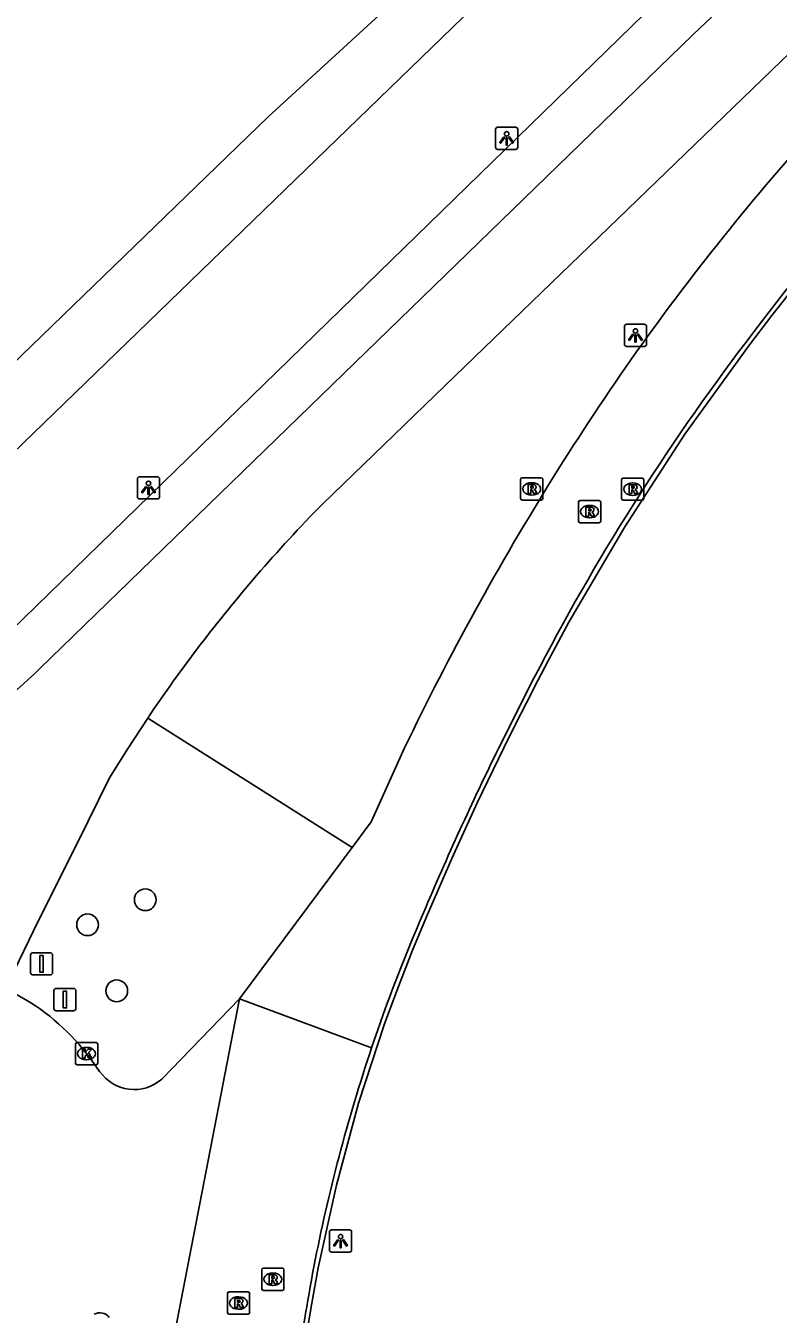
# Model space of a CAD drawing. Extents: x 155018 to 156648, y 383980 to 385733.
# Drawn here: x 155711.7 to 155745.6, y 384474.5 to 384532.5 of the extents above; entities that cross this region are included whole.
import ezdxf

# ---------------------------------------------------------------- set-up
doc = ezdxf.new("R2010")
doc.units = 0
for name, color, linetype in [('IMGEO_Berm_groen', 7, 'Continuous'), ('IMGEO_Boom', 7, 'Continuous'), ('IMGEO_Fietspad_gesloten', 7, 'Continuous'), ('IMGEO_Groenvoorziening', 7, 'Continuous'), ('IMGEO_Kolk', 7, 'Continuous'), ('IMGEO_Lichtpunt', 7, 'Continuous'), ('IMGEO_Lijnafwatering', 7, 'Continuous'), ('IMGEO_Rijbaan_lokaal_gesloten', 7, 'Continuous'), ('IMGEO_Rioolput', 7, 'Continuous'), ('IMGEO_Verkeersbordpaal', 7, 'Continuous'), ('IMGEO_Voetpad_gesloten', 7, 'Continuous'), ('IMGEO_Waterloop', 7, 'Continuous')]:
    doc.layers.add(name, color=color, linetype=linetype)

msp = doc.modelspace()

# ---------------------------------------------------------------- linework, layer by layer
at = {"layer": 'IMGEO_Berm_groen'}
msp.add_lwpolyline([(155717.197, 384501.344), (155726.392, 384495.522)], dxfattribs=at)
at = {"layer": 'IMGEO_Boom'}
for centre in [(155717.087, 384493.173), (155714.492, 384492.047), (155715.802, 384489.074)]:
    msp.add_circle(centre, 0.489, dxfattribs=at)
at = {"layer": 'IMGEO_Fietspad_gesloten'}
for points in [[(155712.332, 384503.565), (155741.723, 384532.082), (155749.522, 384539.511)], [(155725.068, 384510.986), (155731.029, 384516.74), (155745.687, 384530.89), (155748.791, 384533.887), (155750.106, 384535.114), (155753.081, 384537.891)], [(155710.993, 384489.565), (155712.275, 384492.202), (155714.04, 384495.738), (155715.477, 384498.658), (155716.283, 384499.951), (155717.197, 384501.344)]]:
    msp.add_lwpolyline(points, dxfattribs=at)
for centre, radius, start, end in [((155773.221, 384463.645), 67.527, 135.48727, 139.21629), ((155773.931, 384463.101), 68.42, 139.25975, 146.01718), ((155680.725, 384536.492), 45.642, 306.91551, 313.82864)]:
    msp.add_arc(centre, radius, start, end, dxfattribs=at)
at = {"layer": 'IMGEO_Groenvoorziening'}
msp.add_lwpolyline([(155710.135, 384512.311), (155735.627, 384536.998), (155732.38, 384541.954), (155730.654, 384544.137), (155730.63, 384544.16), (155721.738, 384552.554), (155715.646, 384552.312), (155705.924, 384549.926), (155697.798, 384551.566)], dxfattribs=at)
at = {"layer": 'IMGEO_Kolk'}
for p, q in [((155713.946, 384485.824), (155713.946, 384486.676)), ((155714.021, 384486.75), (155714.873, 384486.75)), ((155714.434, 384486.53), (155714.459, 384486.53)), ((155714.947, 384486.676), (155714.947, 384485.824)), ((155714.873, 384485.75), (155714.021, 384485.75)), ((155714.457, 384485.97), (155714.432, 384485.97))]:
    msp.add_line(p, q, dxfattribs=at)
for points in [[(155713.946, 384485.824), (155713.946, 384486.676)], [(155714.021, 384486.75), (155714.873, 384486.75)], [(155714.267, 384486.45), (155714.39, 384486.45), (155714.39, 384486.299), (155714.52, 384486.45), (155714.684, 384486.45), (155714.538, 384486.299), (155714.691, 384486.05), (155714.539, 384486.05), (155714.454, 384486.214), (155714.39, 384486.147), (155714.39, 384486.05), (155714.267, 384486.05), (155714.267, 384486.45)], [(155714.947, 384486.676), (155714.947, 384485.824)], [(155714.873, 384485.75), (155714.021, 384485.75)]]:
    msp.add_lwpolyline(points, dxfattribs=at)
for centre, start, end in [((155714.023, 384486.674), 91.55205, 178.44795), ((155714.023, 384486.674), 91.55205, 178.44795), ((155714.871, 384486.674), 1.55205, 88.44795), ((155714.871, 384486.674), 1.55205, 88.44795), ((155714.023, 384485.826), 181.55205, 268.44795), ((155714.023, 384485.826), 181.55205, 268.44795), ((155714.871, 384485.826), 271.55205, 358.44795), ((155714.871, 384485.826), 271.55205, 358.44795)]:
    msp.add_arc(centre, 0.0765, start, end, dxfattribs=at)
for centre, major_axis, ratio, start_param, end_param in [((155714.433, 384486.25), (-0.387, 0.002), 0.722429, 4.712389, 7.853982), ((155714.458, 384486.25), (-0.39, 0.002), 0.717154, 1.570796, 4.712389)]:
    msp.add_ellipse(centre, major_axis=major_axis, ratio=ratio, start_param=start_param, end_param=end_param, dxfattribs=at)
at = {"layer": 'IMGEO_Lichtpunt'}
for p, q in [((155733.746, 384527.925), (155732.938, 384527.925)), ((155733.746, 384527.925), (155732.938, 384527.925)), ((155732.844, 384527.83), (155732.844, 384527.023)), ((155732.844, 384527.83), (155732.844, 384527.023)), ((155733.84, 384527.023), (155733.84, 384527.83)), ((155733.84, 384527.023), (155733.84, 384527.83)), ((155732.938, 384526.929), (155733.746, 384526.929)), ((155732.938, 384526.929), (155733.746, 384526.929)), ((155738.639, 384518.963), (155738.639, 384518.156)), ((155738.639, 384518.963), (155738.639, 384518.156)), ((155739.541, 384519.058), (155738.733, 384519.058)), ((155739.541, 384519.058), (155738.733, 384519.058)), ((155739.635, 384518.156), (155739.635, 384518.963)), ((155739.635, 384518.156), (155739.635, 384518.963)), ((155738.733, 384518.062), (155739.541, 384518.062)), ((155738.733, 384518.062), (155739.541, 384518.062)), ((155716.734, 384512.103), (155716.734, 384511.296)), ((155716.734, 384512.103), (155716.734, 384511.296)), ((155717.636, 384512.198), (155716.828, 384512.198)), ((155717.636, 384512.198), (155716.828, 384512.198)), ((155717.73, 384511.296), (155717.73, 384512.103)), ((155717.73, 384511.296), (155717.73, 384512.103)), ((155716.828, 384511.202), (155717.636, 384511.202)), ((155716.828, 384511.202), (155717.636, 384511.202)), ((155725.373, 384478.222), (155725.373, 384477.415)), ((155725.373, 384478.222), (155725.373, 384477.415)), ((155726.275, 384478.317), (155725.467, 384478.317)), ((155726.275, 384478.317), (155725.467, 384478.317)), ((155726.369, 384477.415), (155726.369, 384478.222)), ((155726.369, 384477.415), (155726.369, 384478.222)), ((155725.467, 384477.321), (155726.275, 384477.321)), ((155725.467, 384477.321), (155726.275, 384477.321))]:
    msp.add_line(p, q, dxfattribs=at)
for points in [[(155733.218, 384527.494), (155733.257, 384527.466), (155733.069, 384527.204), (155733.031, 384527.231), (155733.218, 384527.494)], [(155733.32, 384527.446), (155733.367, 384527.446), (155733.367, 384527.124), (155733.32, 384527.124), (155733.32, 384527.446)], [(155733.43, 384527.466), (155733.468, 384527.493), (155733.655, 384527.231), (155733.616, 384527.203), (155733.43, 384527.466)], [(155739.013, 384518.627), (155739.052, 384518.599), (155738.864, 384518.337), (155738.826, 384518.364), (155739.013, 384518.627)], [(155739.115, 384518.579), (155739.162, 384518.579), (155739.162, 384518.257), (155739.115, 384518.257), (155739.115, 384518.579)], [(155739.225, 384518.599), (155739.263, 384518.626), (155739.45, 384518.364), (155739.411, 384518.336), (155739.225, 384518.599)], [(155717.108, 384511.767), (155717.147, 384511.739), (155716.959, 384511.477), (155716.921, 384511.504), (155717.108, 384511.767)], [(155717.21, 384511.719), (155717.257, 384511.719), (155717.257, 384511.397), (155717.21, 384511.397), (155717.21, 384511.719)], [(155717.32, 384511.739), (155717.358, 384511.766), (155717.545, 384511.504), (155717.506, 384511.476), (155717.32, 384511.739)], [(155725.747, 384477.886), (155725.786, 384477.858), (155725.598, 384477.596), (155725.56, 384477.623), (155725.747, 384477.886)], [(155725.849, 384477.838), (155725.896, 384477.838), (155725.896, 384477.516), (155725.849, 384477.516), (155725.849, 384477.838)], [(155725.959, 384477.858), (155725.997, 384477.885), (155726.184, 384477.623), (155726.145, 384477.595), (155725.959, 384477.858)]]:
    msp.add_lwpolyline(points, dxfattribs=at)
for centre in [(155733.343, 384527.628), (155739.138, 384518.761), (155717.233, 384511.901), (155725.872, 384478.02)]:
    msp.add_circle(centre, 0.0994, dxfattribs=at)
for centre, start, end in [((155732.938, 384527.83), 90, 180), ((155732.938, 384527.83), 90, 180), ((155733.746, 384527.83), 0, 90), ((155733.746, 384527.83), 0, 90), ((155732.938, 384527.023), 180, 270), ((155732.938, 384527.023), 180, 270), ((155733.746, 384527.023), 270, 0), ((155733.746, 384527.023), 270, 360), ((155738.733, 384518.963), 90, 180), ((155738.733, 384518.963), 90, 180), ((155739.541, 384518.963), 0, 90), ((155739.541, 384518.963), 0, 90), ((155738.733, 384518.156), 180, 270), ((155738.733, 384518.156), 180, 270), ((155739.541, 384518.156), 270, 0), ((155739.541, 384518.156), 270, 360), ((155716.828, 384512.103), 90, 180), ((155716.828, 384512.103), 90, 180), ((155717.636, 384512.103), 0, 90), ((155717.636, 384512.103), 0, 90), ((155716.828, 384511.296), 180, 270), ((155716.828, 384511.296), 180, 270), ((155717.636, 384511.296), 270, 0), ((155717.636, 384511.296), 270, 360), ((155725.467, 384478.222), 90, 180), ((155725.467, 384478.222), 90, 180), ((155726.275, 384478.222), 0, 90), ((155726.275, 384478.222), 0, 90), ((155725.467, 384477.415), 180, 270), ((155725.467, 384477.415), 180, 270), ((155726.275, 384477.415), 270, 0), ((155726.275, 384477.415), 270, 360)]:
    msp.add_arc(centre, 0.0946, start, end, dxfattribs=at)
at = {"layer": 'IMGEO_Lijnafwatering'}
for points in [[(155747.327, 384522.029), (155746.289, 384520.748), (155745.27, 384519.452), (155744.27, 384518.14), (155741.362, 384514.113), (155738.652, 384509.951), (155736.146, 384505.661)], [(155736.146, 384505.661), (155735.673, 384504.793), (155735.207, 384503.92), (155734.75, 384503.043), (155734.228, 384502.033), (155733.715, 384501.018), (155733.209, 384500), (155732.021, 384497.525), (155730.88, 384495.028), (155729.787, 384492.51), (155729.111, 384490.901), (155728.472, 384489.277), (155727.87, 384487.639)], [(155727.87, 384487.639), (155726.686, 384484.016), (155725.685, 384480.34), (155724.867, 384476.618), (155724.58, 384475.018), (155724.308, 384473.415), (155724.051, 384471.81), (155723.874, 384470.643), (155723.704, 384469.475), (155723.543, 384468.306)]]:
    msp.add_lwpolyline(points, dxfattribs=at)
at = {"layer": 'IMGEO_Rijbaan_lokaal_gesloten'}
for points in [[(155732.986, 384500), (155734.572, 384503.135)], [(155726.392, 384495.522), (155727.247, 384496.671), (155727.472, 384497.168), (155728.753, 384500)], [(155721.326, 384488.72), (155726.392, 384495.522)], [(155717.663, 384469.834), (155721.326, 384488.72)], [(155721.326, 384488.72), (155717.828, 384485.101)], [(155721.326, 384488.72), (155727.269, 384486.511)], [(155715.035, 384485.449), (155714.581, 384486.084), (155714.447, 384486.25)]]:
    msp.add_lwpolyline(points, dxfattribs=at)
for centre, radius, start, end in [((155833.068, 384451.473), 111.238, 133.66183, 143.10125), ((155831.529, 384452.07), 113.364, 137.54351, 144.56312), ((155825.949, 384456.08), 102.781, 142.77229, 152.75369), ((155840.59, 384446.59), 123.926, 144.92791, 148.03275), ((155841.454, 384446.017), 124.963, 148.01966, 154.406), ((155864.065, 384435.679), 146.01, 153.86272, 157.05959), ((155800.608, 384461.841), 77.377, 156.58439, 161.40755), ((155706.613, 384480.165), 9.92, 37.83916, 62.13143), ((155800.093, 384462.043), 76.825, 161.42829, 169.0348), ((155716.586, 384486.519), 1.884, 214.58305, 311.21237), ((155893.532, 384445.49), 171.713, 169.543, 171.16393), ((155715.046, 384474.081), 0.512, 34.94768, 120.45973)]:
    msp.add_arc(centre, radius, start, end, dxfattribs=at)
at = {"layer": 'IMGEO_Rioolput'}
for p, q in [((155733.969, 384511.228), (155733.969, 384512.08)), ((155734.044, 384512.154), (155734.896, 384512.154)), ((155734.457, 384511.934), (155734.482, 384511.934)), ((155734.97, 384512.08), (155734.97, 384511.228)), ((155738.511, 384511.218), (155738.511, 384512.07)), ((155738.586, 384512.144), (155739.438, 384512.144)), ((155738.999, 384511.924), (155739.024, 384511.924)), ((155739.512, 384512.07), (155739.512, 384511.218)), ((155734.896, 384511.154), (155734.044, 384511.154)), ((155734.48, 384511.374), (155734.455, 384511.374)), ((155736.646, 384511.132), (155737.498, 384511.132)), ((155739.438, 384511.144), (155738.586, 384511.144)), ((155739.022, 384511.364), (155738.997, 384511.364)), ((155736.571, 384510.206), (155736.571, 384511.058)), ((155737.059, 384510.912), (155737.084, 384510.912)), ((155737.572, 384511.058), (155737.572, 384510.206)), ((155737.498, 384510.132), (155736.646, 384510.132)), ((155737.082, 384510.352), (155737.057, 384510.352)), ((155722.326, 384475.675), (155722.326, 384476.527)), ((155722.401, 384476.601), (155723.253, 384476.601)), ((155722.814, 384476.381), (155722.839, 384476.381)), ((155723.327, 384476.527), (155723.327, 384475.675)), ((155722.837, 384475.821), (155722.812, 384475.821)), ((155720.782, 384474.606), (155720.782, 384475.458)), ((155720.857, 384475.532), (155721.709, 384475.532)), ((155721.27, 384475.312), (155721.295, 384475.312)), ((155721.783, 384475.458), (155721.783, 384474.606)), ((155723.253, 384475.601), (155722.401, 384475.601)), ((155721.293, 384474.752), (155721.268, 384474.752)), ((155721.709, 384474.532), (155720.857, 384474.532))]:
    msp.add_line(p, q, dxfattribs=at)
for points in [[(155733.969, 384511.228), (155733.969, 384512.08)], [(155734.044, 384512.154), (155734.896, 384512.154)], [(155734.558, 384511.852), (155734.306, 384511.854), (155734.306, 384511.454)], [(155734.484, 384511.773), (155734.43, 384511.773), (155734.43, 384511.692)], [(155734.43, 384511.692), (155734.482, 384511.692)], [(155734.97, 384512.08), (155734.97, 384511.228)], [(155738.511, 384511.218), (155738.511, 384512.07)], [(155738.586, 384512.144), (155739.438, 384512.144)], [(155739.1, 384511.842), (155738.848, 384511.844), (155738.848, 384511.444)], [(155739.026, 384511.763), (155738.972, 384511.763), (155738.972, 384511.682)], [(155738.972, 384511.682), (155739.024, 384511.682)], [(155739.512, 384512.07), (155739.512, 384511.218)], [(155734.896, 384511.154), (155734.044, 384511.154)], [(155734.306, 384511.454), (155734.43, 384511.454), (155734.43, 384511.616), (155734.441, 384511.616)], [(155734.488, 384511.587), (155734.559, 384511.454), (155734.699, 384511.454), (155734.634, 384511.58)], [(155736.646, 384511.132), (155737.498, 384511.132)], [(155739.438, 384511.144), (155738.586, 384511.144)], [(155738.848, 384511.444), (155738.972, 384511.444), (155738.972, 384511.606), (155738.983, 384511.606)], [(155739.03, 384511.577), (155739.101, 384511.444), (155739.241, 384511.444), (155739.176, 384511.57)], [(155736.571, 384510.206), (155736.571, 384511.058)], [(155737.16, 384510.83), (155736.908, 384510.832), (155736.908, 384510.432)], [(155736.908, 384510.432), (155737.032, 384510.432), (155737.032, 384510.594), (155737.043, 384510.594)], [(155737.086, 384510.751), (155737.032, 384510.751), (155737.032, 384510.67)], [(155737.032, 384510.67), (155737.084, 384510.67)], [(155737.09, 384510.565), (155737.161, 384510.432), (155737.301, 384510.432), (155737.236, 384510.558)], [(155737.572, 384511.058), (155737.572, 384510.206)], [(155737.498, 384510.132), (155736.646, 384510.132)], [(155722.326, 384475.675), (155722.326, 384476.527)], [(155722.401, 384476.601), (155723.253, 384476.601)], [(155723.327, 384476.527), (155723.327, 384475.675)], [(155722.915, 384476.299), (155722.663, 384476.301), (155722.663, 384475.901)], [(155722.663, 384475.901), (155722.787, 384475.901), (155722.787, 384476.063), (155722.798, 384476.063)], [(155722.841, 384476.22), (155722.787, 384476.22), (155722.787, 384476.139)], [(155722.787, 384476.139), (155722.839, 384476.139)], [(155722.845, 384476.034), (155722.916, 384475.901), (155723.056, 384475.901), (155722.991, 384476.027)], [(155720.782, 384474.606), (155720.782, 384475.458)], [(155720.857, 384475.532), (155721.709, 384475.532)], [(155721.371, 384475.23), (155721.119, 384475.232), (155721.119, 384474.832)], [(155721.783, 384475.458), (155721.783, 384474.606)], [(155723.253, 384475.601), (155722.401, 384475.601)], [(155721.119, 384474.832), (155721.243, 384474.832), (155721.243, 384474.994), (155721.254, 384474.994)], [(155721.297, 384475.151), (155721.243, 384475.151), (155721.243, 384475.07)], [(155721.243, 384475.07), (155721.295, 384475.07)], [(155721.301, 384474.965), (155721.372, 384474.832), (155721.512, 384474.832), (155721.447, 384474.958)], [(155721.709, 384474.532), (155720.857, 384474.532)]]:
    msp.add_lwpolyline(points, dxfattribs=at)
for centre, radius, start, end in [((155734.046, 384512.078), 0.0765, 91.55205, 178.44795), ((155734.046, 384512.078), 0.0765, 91.55205, 178.44795), ((155734.466, 384511.881), 0.19, 274.7715, 282.96867), ((155734.49, 384511.677), 0.0964, 77.00612, 93.18647), ((155734.504, 384511.734), 0.0378, 276.66336, 79.67722), ((155734.557, 384511.742), 0.109, 350.36119, 89.41601), ((155734.555, 384511.742), 0.112, 277.58423, 350.98172), ((155734.894, 384512.078), 0.0765, 1.55205, 88.44795), ((155734.894, 384512.078), 0.0765, 1.55205, 88.44795), ((155738.588, 384512.068), 0.0765, 91.55205, 178.44795), ((155738.588, 384512.068), 0.0765, 91.55205, 178.44795), ((155739.008, 384511.871), 0.19, 274.7715, 282.96867), ((155739.032, 384511.667), 0.0964, 77.00612, 93.18647), ((155739.046, 384511.724), 0.0378, 276.66336, 79.67722), ((155739.099, 384511.732), 0.109, 350.36119, 89.41601), ((155739.097, 384511.732), 0.112, 277.58423, 350.98172), ((155739.436, 384512.068), 0.0765, 1.55205, 88.44795), ((155739.436, 384512.068), 0.0765, 1.55205, 88.44795), ((155734.046, 384511.23), 0.0765, 181.55205, 268.44795), ((155734.046, 384511.23), 0.0765, 181.55205, 268.44795), ((155734.44, 384511.563), 0.0533, 26.02933, 88.69889), ((155734.539, 384511.527), 0.108, 29.51342, 73.79051), ((155734.894, 384511.23), 0.0765, 271.55205, 358.44795), ((155734.894, 384511.23), 0.0765, 271.55205, 358.44795), ((155736.648, 384511.056), 0.0765, 91.55205, 178.44795), ((155736.648, 384511.056), 0.0765, 91.55205, 178.44795), ((155737.496, 384511.056), 0.0765, 1.55205, 88.44795), ((155737.496, 384511.056), 0.0765, 1.55205, 88.44795), ((155738.588, 384511.22), 0.0765, 181.55205, 268.44795), ((155738.588, 384511.22), 0.0765, 181.55205, 268.44795), ((155738.982, 384511.553), 0.0533, 26.02933, 88.69889), ((155739.081, 384511.517), 0.108, 29.51342, 73.79051), ((155739.436, 384511.22), 0.0765, 271.55205, 358.44795), ((155739.436, 384511.22), 0.0765, 271.55205, 358.44795), ((155737.042, 384510.541), 0.0533, 26.02933, 88.69889), ((155737.068, 384510.859), 0.19, 274.7715, 282.96867), ((155737.092, 384510.655), 0.0964, 77.00612, 93.18647), ((155737.106, 384510.712), 0.0378, 276.66336, 79.67722), ((155737.159, 384510.72), 0.109, 350.36119, 89.41601), ((155737.157, 384510.72), 0.112, 277.58423, 350.98172), ((155737.141, 384510.505), 0.108, 29.51342, 73.79051), ((155736.648, 384510.208), 0.0765, 181.55205, 268.44795), ((155736.648, 384510.208), 0.0765, 181.55205, 268.44795), ((155737.496, 384510.208), 0.0765, 271.55205, 358.44795), ((155737.496, 384510.208), 0.0765, 271.55205, 358.44795), ((155722.403, 384476.525), 0.0765, 91.55205, 178.44795), ((155722.403, 384476.525), 0.0765, 91.55205, 178.44795), ((155723.251, 384476.525), 0.0765, 1.55205, 88.44795), ((155723.251, 384476.525), 0.0765, 1.55205, 88.44795), ((155722.797, 384476.01), 0.0533, 26.02933, 88.69889), ((155722.823, 384476.328), 0.19, 274.7715, 282.96867), ((155722.847, 384476.124), 0.0964, 77.00612, 93.18647), ((155722.861, 384476.181), 0.0378, 276.66336, 79.67722), ((155722.914, 384476.189), 0.109, 350.36119, 89.41601), ((155722.912, 384476.189), 0.112, 277.58423, 350.98172), ((155722.896, 384475.974), 0.108, 29.51342, 73.79051), ((155720.859, 384475.456), 0.0765, 91.55205, 178.44795), ((155720.859, 384475.456), 0.0765, 91.55205, 178.44795), ((155721.37, 384475.12), 0.109, 350.36119, 89.41601), ((155721.707, 384475.456), 0.0765, 1.55205, 88.44795), ((155721.707, 384475.456), 0.0765, 1.55205, 88.44795), ((155722.403, 384475.677), 0.0765, 181.55205, 268.44795), ((155722.403, 384475.677), 0.0765, 181.55205, 268.44795), ((155723.251, 384475.677), 0.0765, 271.55205, 358.44795), ((155723.251, 384475.677), 0.0765, 271.55205, 358.44795), ((155720.859, 384474.608), 0.0765, 181.55205, 268.44795), ((155720.859, 384474.608), 0.0765, 181.55205, 268.44795), ((155721.253, 384474.941), 0.0533, 26.02933, 88.69889), ((155721.279, 384475.259), 0.19, 274.7715, 282.96867), ((155721.303, 384475.055), 0.0964, 77.00612, 93.18647), ((155721.317, 384475.112), 0.0378, 276.66336, 79.67722), ((155721.368, 384475.12), 0.112, 277.58423, 350.98172), ((155721.352, 384474.905), 0.108, 29.51342, 73.79051), ((155721.707, 384474.608), 0.0765, 271.55205, 358.44795), ((155721.707, 384474.608), 0.0765, 271.55205, 358.44795)]:
    msp.add_arc(centre, radius, start, end, dxfattribs=at)
for centre, major_axis, ratio, start_param, end_param in [((155734.456, 384511.654), (-0.387, 0.002), 0.722429, 4.712389, 7.853982), ((155734.481, 384511.654), (-0.39, 0.002), 0.717154, 1.570796, 4.712389), ((155738.998, 384511.644), (-0.387, 0.002), 0.722429, 4.712389, 7.853982), ((155739.023, 384511.644), (-0.39, 0.002), 0.717154, 1.570796, 4.712389), ((155737.058, 384510.632), (-0.387, 0.002), 0.722429, 4.712389, 7.853982), ((155737.083, 384510.632), (-0.39, 0.002), 0.717154, 1.570796, 4.712389), ((155722.813, 384476.101), (-0.387, 0.002), 0.722429, 4.712389, 7.853982), ((155722.838, 384476.101), (-0.39, 0.002), 0.717154, 1.570796, 4.712389), ((155721.269, 384475.032), (-0.387, 0.002), 0.722429, 4.712389, 7.853982), ((155721.294, 384475.032), (-0.39, 0.002), 0.717154, 1.570796, 4.712389)]:
    msp.add_ellipse(centre, major_axis=major_axis, ratio=ratio, start_param=start_param, end_param=end_param, dxfattribs=at)
at = {"layer": 'IMGEO_Verkeersbordpaal'}
for p, q in [((155711.929, 384489.889), (155711.929, 384490.689)), ((155711.929, 384490.689), (155711.929, 384489.889)), ((155712.029, 384490.789), (155712.819, 384490.789)), ((155712.819, 384490.789), (155712.029, 384490.789)), ((155712.919, 384490.689), (155712.919, 384489.889)), ((155712.919, 384489.889), (155712.919, 384490.689)), ((155712.819, 384489.789), (155712.029, 384489.789)), ((155712.029, 384489.789), (155712.819, 384489.789)), ((155712.976, 384488.282), (155712.976, 384489.082)), ((155712.976, 384489.082), (155712.976, 384488.282)), ((155713.076, 384489.182), (155713.866, 384489.182)), ((155713.866, 384489.182), (155713.076, 384489.182)), ((155713.966, 384489.082), (155713.966, 384488.282)), ((155713.966, 384488.282), (155713.966, 384489.082)), ((155713.866, 384488.182), (155713.076, 384488.182)), ((155713.076, 384488.182), (155713.866, 384488.182))]:
    msp.add_line(p, q, dxfattribs=at)
for points in [[(155712.349, 384490.664), (155712.499, 384490.664), (155712.499, 384489.914), (155712.349, 384489.914), (155712.349, 384490.664)], [(155713.396, 384489.057), (155713.546, 384489.057), (155713.546, 384488.307), (155713.396, 384488.307), (155713.396, 384489.057)]]:
    msp.add_lwpolyline(points, dxfattribs=at)
for centre, start, end in [((155712.029, 384490.689), 90, 180), ((155712.029, 384490.689), 90, 180), ((155712.819, 384490.689), 0, 90), ((155712.819, 384490.689), 360, 90), ((155712.029, 384489.889), 180, 270), ((155712.029, 384489.889), 180, 270), ((155712.819, 384489.889), 270, 0), ((155712.819, 384489.889), 270, 0), ((155713.076, 384489.082), 90, 180), ((155713.076, 384489.082), 90, 180), ((155713.866, 384489.082), 0, 90), ((155713.866, 384489.082), 360, 90), ((155713.076, 384488.282), 180, 270), ((155713.076, 384488.282), 180, 270), ((155713.866, 384488.282), 270, 0), ((155713.866, 384488.282), 270, 0)]:
    msp.add_arc(centre, 0.1, start, end, dxfattribs=at)
at = {"layer": 'IMGEO_Voetpad_gesloten'}
msp.add_lwpolyline([(155709.887, 384504.166), (155739.548, 384533.032)], dxfattribs=at)
at = {"layer": 'IMGEO_Waterloop'}
msp.add_lwpolyline([(155694.585, 384504.171), (155701.693, 384508.481), (155709.193, 384515.417), (155722.612, 384528.388), (155731.897, 384536.916), (155729.744, 384542.659), (155729.005, 384543.281), (155727.794, 384543.2), (155726.952, 384544.147), (155721.421, 384547.369), (155717.083, 384546.335), (155712.184, 384543.939), (155705.98, 384543.611), (155694.892, 384545.045), (155688.091, 384545.867)], dxfattribs=at)

doc.saveas('drawing.dxf')
